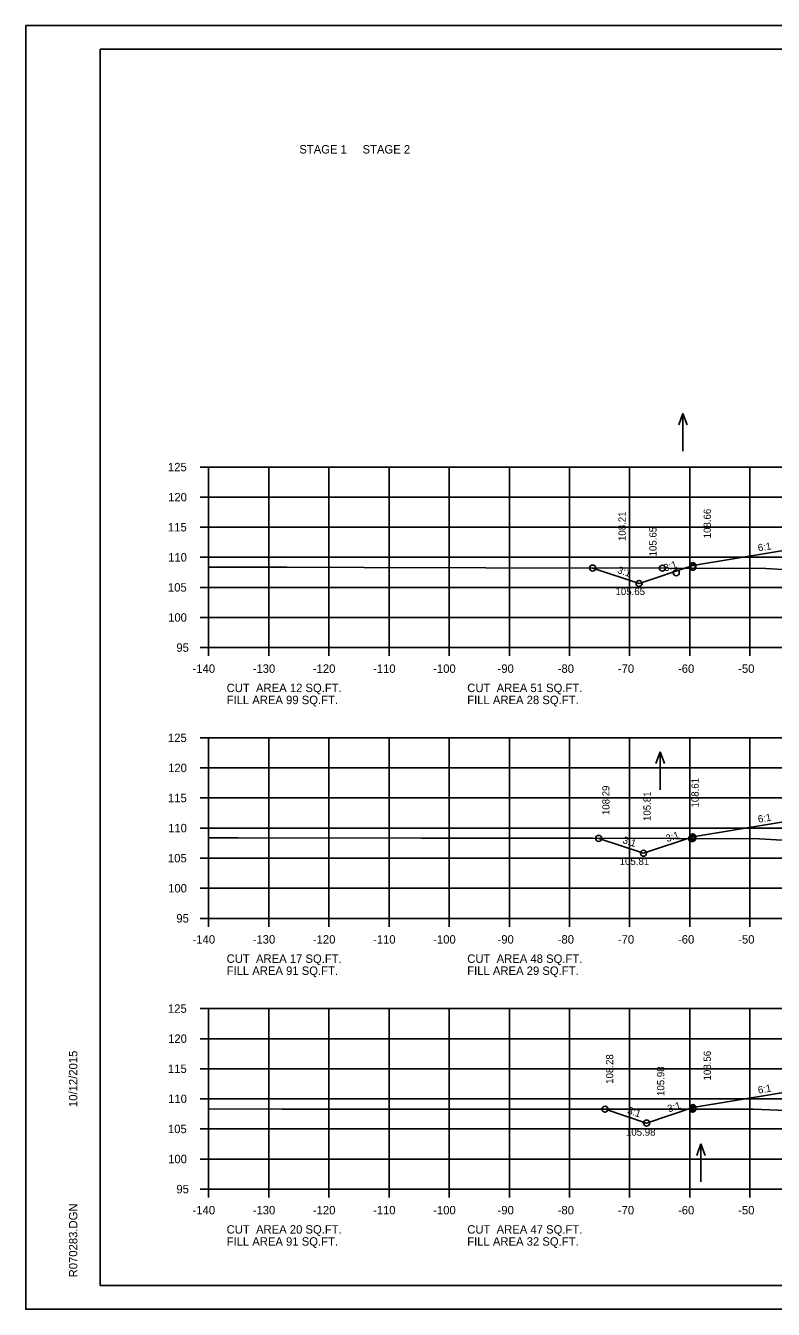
# Model space of a CAD drawing. Extents: x 1175611 to 1176402, y -433344 to -416213.
# Drawn here: x 1175610.6 to 1175734.9, y -427156.7 to -426943.4 of the extents above; entities that cross this region are included whole.
import ezdxf

# ---------------------------------------------------------------- set-up
doc = ezdxf.new("R2010")
doc.units = 0
for name, color, linetype in [('Default', 7, 'Continuous'), ('R_Axis', 7, 'Continuous'), ('R_Axis Annot', 7, 'Continuous'), ('R_Border', 7, 'Continuous'), ('R_Exist Surface', 7, 'Continuous'), ('R_Fin Surface', 7, 'Continuous'), ('R_Grid', 7, 'Continuous'), ('R_No Plot', 7, 'Continuous'), ('R_Water Annot', 7, 'Continuous'), ('R_Xsect Elev', 7, 'Continuous'), ('R_Xsect Slope', 7, 'Continuous')]:
    doc.layers.add(name, color=color, linetype=linetype)

msp = doc.modelspace()

# ---------------------------------------------------------------- linework, layer by layer
at = {"layer": 'R_Axis'}
for p, q in [((1175639.57, -427016.75), (1175640.97, -427016.75)), ((1175640.97, -427046.75), (1175640.97, -427016.75)), ((1175639.57, -427021.75), (1175640.97, -427021.75)), ((1175639.57, -427026.75), (1175640.97, -427026.75)), ((1175639.57, -427031.75), (1175640.97, -427031.75)), ((1175639.57, -427036.75), (1175640.97, -427036.75)), ((1175639.57, -427041.75), (1175640.97, -427041.75)), ((1175639.57, -427046.75), (1175640.97, -427046.75)), ((1175640.97, -427046.75), (1175920.97, -427046.75)), ((1175640.97, -427048.15), (1175640.97, -427046.75)), ((1175650.97, -427048.15), (1175650.97, -427046.75)), ((1175660.97, -427048.15), (1175660.97, -427046.75)), ((1175670.97, -427048.15), (1175670.97, -427046.75)), ((1175680.97, -427048.15), (1175680.97, -427046.75)), ((1175690.97, -427048.15), (1175690.97, -427046.75)), ((1175700.97, -427048.15), (1175700.97, -427046.75)), ((1175710.97, -427048.15), (1175710.97, -427046.75)), ((1175720.97, -427048.15), (1175720.97, -427046.75)), ((1175730.97, -427048.15), (1175730.97, -427046.75)), ((1175639.57, -427061.75), (1175640.97, -427061.75)), ((1175640.97, -427091.75), (1175640.97, -427061.75)), ((1175639.57, -427066.75), (1175640.97, -427066.75)), ((1175639.57, -427071.75), (1175640.97, -427071.75)), ((1175639.57, -427076.75), (1175640.97, -427076.75)), ((1175639.57, -427081.75), (1175640.97, -427081.75)), ((1175639.57, -427086.75), (1175640.97, -427086.75)), ((1175639.57, -427091.75), (1175640.97, -427091.75)), ((1175640.97, -427091.75), (1175920.97, -427091.75)), ((1175640.97, -427093.15), (1175640.97, -427091.75)), ((1175650.97, -427093.15), (1175650.97, -427091.75)), ((1175660.97, -427093.15), (1175660.97, -427091.75)), ((1175670.97, -427093.15), (1175670.97, -427091.75)), ((1175680.97, -427093.15), (1175680.97, -427091.75)), ((1175690.97, -427093.15), (1175690.97, -427091.75)), ((1175700.97, -427093.15), (1175700.97, -427091.75)), ((1175710.97, -427093.15), (1175710.97, -427091.75)), ((1175720.97, -427093.15), (1175720.97, -427091.75)), ((1175730.97, -427093.15), (1175730.97, -427091.75)), ((1175639.57, -427106.75), (1175640.97, -427106.75)), ((1175640.97, -427136.75), (1175640.97, -427106.75)), ((1175639.57, -427111.75), (1175640.97, -427111.75)), ((1175639.57, -427116.75), (1175640.97, -427116.75)), ((1175639.57, -427121.75), (1175640.97, -427121.75)), ((1175639.57, -427126.75), (1175640.97, -427126.75)), ((1175639.57, -427131.75), (1175640.97, -427131.75)), ((1175639.57, -427136.75), (1175640.97, -427136.75)), ((1175640.97, -427136.75), (1175920.97, -427136.75)), ((1175640.97, -427138.15), (1175640.97, -427136.75)), ((1175650.97, -427138.15), (1175650.97, -427136.75)), ((1175660.97, -427138.15), (1175660.97, -427136.75)), ((1175670.97, -427138.15), (1175670.97, -427136.75)), ((1175680.97, -427138.15), (1175680.97, -427136.75)), ((1175690.97, -427138.15), (1175690.97, -427136.75)), ((1175700.97, -427138.15), (1175700.97, -427136.75)), ((1175710.97, -427138.15), (1175710.97, -427136.75)), ((1175720.97, -427138.15), (1175720.97, -427136.75)), ((1175730.97, -427138.15), (1175730.97, -427136.75))]:
    msp.add_line(p, q, dxfattribs=at)
at = {"layer": 'R_Border'}
for p, q in [((1175622.97, -426947.29), (1175939.15, -426947.29)), ((1175622.97, -427152.75), (1175622.97, -426947.29)), ((1175622.97, -427152.75), (1175622.97, -427152.75)), ((1175939.15, -427152.75), (1175622.97, -427152.75))]:
    msp.add_line(p, q, dxfattribs=at)
at = {"layer": 'R_Exist Surface'}
for points in [[(1175640.97, -427033.39), (1175653.98, -427033.41), (1175666.78, -427033.44), (1175687.09, -427033.5), (1175717.45, -427033.55), (1175733.61, -427033.61), (1175744.73, -427034.27)], [(1175640.97, -427078.37), (1175645.84, -427078.39), (1175676.43, -427078.4), (1175680.1, -427078.4), (1175704.78, -427078.45), (1175732.58, -427078.53), (1175746.79, -427079.38)], [(1175640.97, -427123.43), (1175653.19, -427123.44), (1175681.63, -427123.47), (1175710.91, -427123.47), (1175731.51, -427123.46), (1175738.37, -427123.72)]]:
    msp.add_lwpolyline(points, dxfattribs=at)
at = {"layer": 'R_Fin Surface'}
for points in [[(1175704.83, -427033.53), (1175712.53, -427036.1), (1175721.47, -427033.12), (1175735.2, -427030.83), (1175743.47, -427029.45), (1175749.47, -427029.21), (1175751.47, -427029.17), (1175780.97, -427028.58), (1175810.47, -427029.17), (1175812.47, -427029.21), (1175818.47, -427029.45), (1175826.75, -427030.83), (1175840.47, -427033.12), (1175845.09, -427034.66), (1175847.67, -427033.8)], [(1175705.83, -427078.46), (1175713.27, -427080.93), (1175721.47, -427078.2), (1175735.2, -427075.91), (1175743.47, -427074.53), (1175749.47, -427074.29), (1175751.47, -427074.25), (1175780.97, -427073.66), (1175810.47, -427074.25), (1175812.47, -427074.29), (1175818.47, -427074.53), (1175826.75, -427075.91), (1175840.47, -427078.2), (1175843.32, -427079.15), (1175844.28, -427078.83)], [(1175706.89, -427123.47), (1175713.79, -427125.77), (1175721.47, -427123.21), (1175735.2, -427120.92), (1175743.47, -427119.55), (1175749.47, -427119.31), (1175751.47, -427119.27), (1175780.97, -427118.68), (1175810.47, -427119.27), (1175812.47, -427119.31), (1175818.47, -427119.55), (1175826.75, -427120.92), (1175840.47, -427123.21), (1175841.94, -427123.7)]]:
    msp.add_lwpolyline(points, dxfattribs=at)
at = {"layer": 'R_Grid'}
for p, q in [((1175640.97, -427016.75), (1175920.97, -427016.75)), ((1175640.97, -427046.75), (1175640.97, -427016.75)), ((1175650.97, -427046.75), (1175650.97, -427016.75)), ((1175660.97, -427046.75), (1175660.97, -427016.75)), ((1175670.97, -427046.75), (1175670.97, -427016.75)), ((1175680.97, -427046.75), (1175680.97, -427016.75)), ((1175690.97, -427046.75), (1175690.97, -427016.75)), ((1175700.97, -427046.75), (1175700.97, -427016.75)), ((1175710.97, -427046.75), (1175710.97, -427016.75)), ((1175720.97, -427046.75), (1175720.97, -427016.75)), ((1175730.97, -427046.75), (1175730.97, -427016.75)), ((1175640.97, -427021.75), (1175920.97, -427021.75)), ((1175640.97, -427026.75), (1175920.97, -427026.75)), ((1175640.97, -427031.75), (1175920.97, -427031.75)), ((1175640.97, -427036.75), (1175920.97, -427036.75)), ((1175640.97, -427041.75), (1175920.97, -427041.75)), ((1175640.97, -427046.75), (1175920.97, -427046.75)), ((1175640.97, -427061.75), (1175920.97, -427061.75)), ((1175640.97, -427091.75), (1175640.97, -427061.75)), ((1175650.97, -427091.75), (1175650.97, -427061.75)), ((1175660.97, -427091.75), (1175660.97, -427061.75)), ((1175670.97, -427091.75), (1175670.97, -427061.75)), ((1175680.97, -427091.75), (1175680.97, -427061.75)), ((1175690.97, -427091.75), (1175690.97, -427061.75)), ((1175700.97, -427091.75), (1175700.97, -427061.75)), ((1175710.97, -427091.75), (1175710.97, -427061.75)), ((1175720.97, -427091.75), (1175720.97, -427061.75)), ((1175730.97, -427091.75), (1175730.97, -427061.75)), ((1175640.97, -427066.75), (1175920.97, -427066.75)), ((1175640.97, -427071.75), (1175920.97, -427071.75)), ((1175640.97, -427076.75), (1175920.97, -427076.75)), ((1175640.97, -427081.75), (1175920.97, -427081.75)), ((1175640.97, -427086.75), (1175920.97, -427086.75)), ((1175640.97, -427091.75), (1175920.97, -427091.75)), ((1175640.97, -427106.75), (1175920.97, -427106.75)), ((1175640.97, -427136.75), (1175640.97, -427106.75)), ((1175650.97, -427136.75), (1175650.97, -427106.75)), ((1175660.97, -427136.75), (1175660.97, -427106.75)), ((1175670.97, -427136.75), (1175670.97, -427106.75)), ((1175680.97, -427136.75), (1175680.97, -427106.75)), ((1175690.97, -427136.75), (1175690.97, -427106.75)), ((1175700.97, -427136.75), (1175700.97, -427106.75)), ((1175710.97, -427136.75), (1175710.97, -427106.75)), ((1175720.97, -427136.75), (1175720.97, -427106.75)), ((1175730.97, -427136.75), (1175730.97, -427106.75)), ((1175640.97, -427111.75), (1175920.97, -427111.75)), ((1175640.97, -427116.75), (1175920.97, -427116.75)), ((1175640.97, -427121.75), (1175920.97, -427121.75)), ((1175640.97, -427126.75), (1175920.97, -427126.75)), ((1175640.97, -427131.75), (1175920.97, -427131.75)), ((1175640.97, -427136.75), (1175920.97, -427136.75))]:
    msp.add_line(p, q, dxfattribs=at)
at = {"layer": 'R_No Plot'}
for p, q in [((1175610.57, -426943.39), (1175943.91, -426943.39)), ((1175610.57, -427156.73), (1175943.91, -427156.73))]:
    msp.add_line(p, q, dxfattribs=at)
msp.add_lwpolyline([(1175610.57, -426943.39), (1175943.91, -426943.39), (1175943.91, -427156.73), (1175610.57, -427156.73)], close=True, dxfattribs=at)
for centre in [(1175704.83, -427033.53), (1175704.83, -427033.53), (1175716.42, -427033.55), (1175721.47, -427033.12), (1175721.47, -427033.4), (1175712.53, -427036.1), (1175718.72, -427034.32), (1175705.83, -427078.46), (1175705.83, -427078.46), (1175721.27, -427078.5), (1175721.28, -427078.5), (1175721.47, -427078.2), (1175721.47, -427078.44), (1175713.27, -427080.93), (1175706.89, -427123.47), (1175706.89, -427123.47), (1175721.45, -427123.46), (1175721.45, -427123.46), (1175721.47, -427123.21), (1175721.47, -427123.47), (1175713.79, -427125.77)]:
    msp.add_circle(centre, 0.5, dxfattribs=at)
at = {"layer": 'R_Water Annot'}
for p, q in [((1175719.83, -427007.83), (1175719.13, -427009.75)), ((1175719.83, -427014.11), (1175719.83, -427007.83)), ((1175719.83, -427007.83), (1175720.53, -427009.75)), ((1175716.04, -427064.1), (1175715.34, -427066.03)), ((1175716.04, -427070.39), (1175716.04, -427064.1)), ((1175716.04, -427064.1), (1175716.74, -427066.03)), ((1175722.83, -427129.24), (1175722.13, -427131.16)), ((1175722.83, -427135.52), (1175722.83, -427129.24)), ((1175722.83, -427129.24), (1175723.53, -427131.16))]:
    msp.add_line(p, q, dxfattribs=at)

# ---------------------------------------------------------------- texts
at = {"layer": 'Default'}
for s, p in [('STAGE 1     STAGE 2', (1175656.06, -426964.64)), ('CUT  AREA 12 SQ.FT.', (1175643.97, -427054.15)), ('CUT  AREA 51 SQ.FT.', (1175683.97, -427054.15)), ('FILL AREA 99 SQ.FT.', (1175643.97, -427056.15)), ('FILL AREA 28 SQ.FT.', (1175683.97, -427056.15)), ('CUT  AREA 17 SQ.FT.', (1175643.97, -427099.15)), ('FILL AREA 91 SQ.FT.', (1175643.97, -427101.15)), ('CUT  AREA 48 SQ.FT.', (1175683.97, -427099.15)), ('FILL AREA 29 SQ.FT.', (1175683.97, -427101.15)), ('CUT  AREA 20 SQ.FT.', (1175643.97, -427144.15)), ('CUT  AREA 47 SQ.FT.', (1175683.97, -427144.15)), ('FILL AREA 91 SQ.FT.', (1175643.97, -427146.15)), ('FILL AREA 32 SQ.FT.', (1175683.97, -427146.15))]:
    msp.add_text(s, height=1.4, dxfattribs=at).set_placement(p)
at = {"layer": 'R_Axis Annot'}
for s, p in [('125', (1175634.22, -427017.45)), ('120', (1175634.25, -427022.45)), ('115', (1175634.22, -427027.45)), ('110', (1175634.25, -427032.45)), ('105', (1175634.22, -427037.45)), ('100', (1175634.25, -427042.45)), ('95', (1175635.62, -427047.45)), ('-140', (1175638.31, -427050.95)), ('-130', (1175648.31, -427050.95)), ('-120', (1175658.31, -427050.95)), ('-110', (1175668.31, -427050.95)), ('-100', (1175678.31, -427050.95)), ('-90', (1175689.01, -427050.95)), ('-80', (1175699.01, -427050.95)), ('-70', (1175709.01, -427050.95)), ('-60', (1175719.01, -427050.95)), ('-50', (1175729.01, -427050.95)), ('125', (1175634.22, -427062.45)), ('120', (1175634.25, -427067.45)), ('115', (1175634.22, -427072.45)), ('110', (1175634.25, -427077.45)), ('105', (1175634.22, -427082.45)), ('100', (1175634.25, -427087.45)), ('95', (1175635.62, -427092.45)), ('-140', (1175638.31, -427095.95)), ('-130', (1175648.31, -427095.95)), ('-120', (1175658.31, -427095.95)), ('-110', (1175668.31, -427095.95)), ('-100', (1175678.31, -427095.95)), ('-90', (1175689.01, -427095.95)), ('-80', (1175699.01, -427095.95)), ('-70', (1175709.01, -427095.95)), ('-60', (1175719.01, -427095.95)), ('-50', (1175729.01, -427095.95)), ('125', (1175634.22, -427107.45)), ('120', (1175634.25, -427112.45)), ('115', (1175634.22, -427117.45)), ('110', (1175634.25, -427122.45)), ('105', (1175634.22, -427127.45)), ('100', (1175634.25, -427132.45)), ('95', (1175635.62, -427137.45)), ('-140', (1175638.31, -427140.95)), ('-130', (1175648.31, -427140.95)), ('-120', (1175658.31, -427140.95)), ('-110', (1175668.31, -427140.95)), ('-100', (1175678.31, -427140.95)), ('-90', (1175689.01, -427140.95)), ('-80', (1175699.01, -427140.95)), ('-70', (1175709.01, -427140.95)), ('-60', (1175719.01, -427140.95)), ('-50', (1175729.01, -427140.95))]:
    msp.add_text(s, height=1.4, dxfattribs=at).set_placement(p)
at = {"layer": 'R_Border'}
for s, p in [('10/12/2015', (1175619.16, -427123.11)), ('R070283.DGN', (1175619.16, -427151.42))]:
    msp.add_text(s, height=1.4, rotation=90, dxfattribs=at).set_placement(p)
at = {"layer": 'R_Xsect Elev'}
for s, p in [('108.21', (1175710.31, -427029.04)), ('108.66', (1175724.47, -427028.59)), ('105.65', (1175715.44, -427031.6)), ('108.29', (1175707.62, -427074.59)), ('108.61', (1175722.44, -427073.33)), ('105.81', (1175714.47, -427075.57)), ('108.28', (1175708.24, -427119.25)), ('108.56', (1175724.47, -427118.69)), ('105.98', (1175716.73, -427121.27))]:
    msp.add_text(s, height=1.2, rotation=90, dxfattribs=at).set_placement(p)
for s, p in [('105.65', (1175708.62, -427038.02)), ('105.81', (1175709.31, -427082.88)), ('105.98', (1175710.36, -427127.88))]:
    msp.add_text(s, height=1.2, dxfattribs=at).set_placement(p)
at = {"layer": 'R_Xsect Slope'}
for s, rotation, p in [('6:1', 9.4623, (1175732.39, -427030.79)), ('3:1', 341.5651, (1175708.84, -427034.34)), ('3:1', 18.4349, (1175716.84, -427034.13)), ('6:1', 9.4623, (1175732.39, -427075.87)), ('3:1', 341.5651, (1175709.71, -427079.22)), ('3:1', 18.4349, (1175717.21, -427079.09)), ('6:1', 9.4623, (1175732.39, -427120.89)), ('3:1', 341.5651, (1175710.5, -427124.15)), ('3:1', 18.4349, (1175717.48, -427124.02))]:
    msp.add_text(s, height=1.2, rotation=rotation, dxfattribs=at).set_placement(p)

doc.saveas('drawing.dxf')
